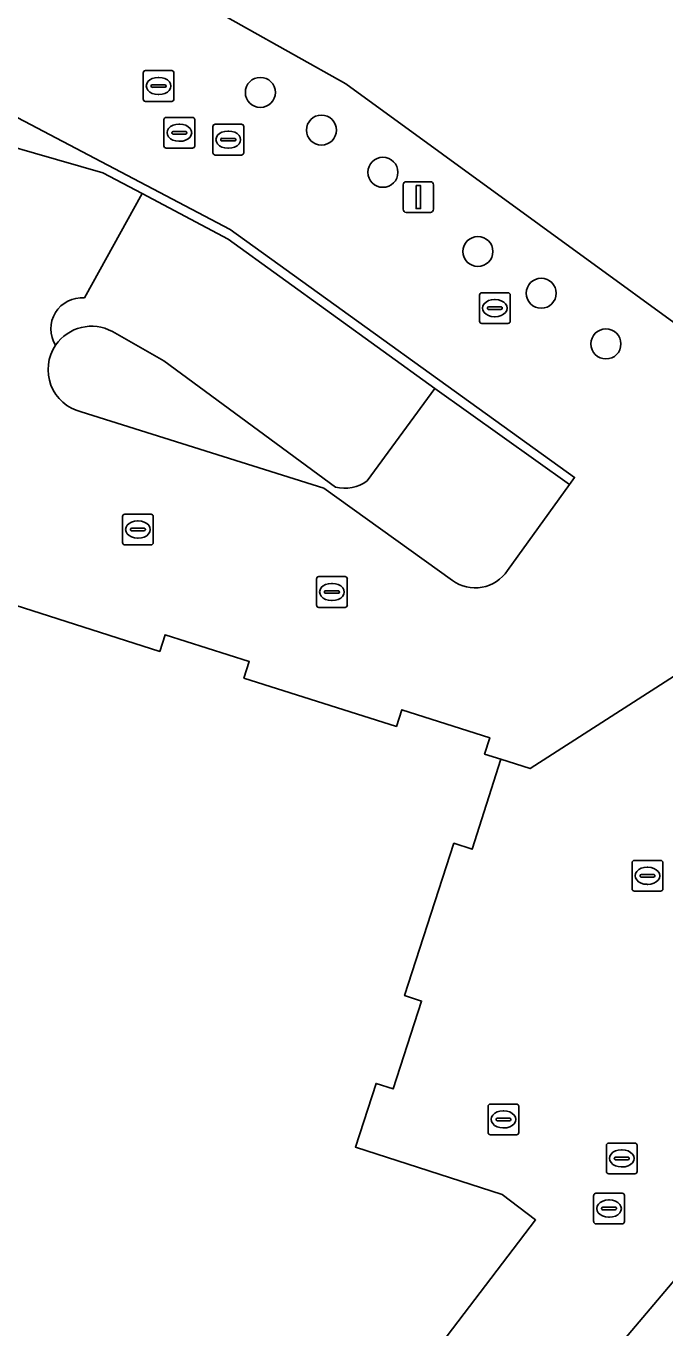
# Model space of a CAD drawing. Extents: x 161087 to 161926, y 382572 to 383873.
# Drawn here: x 161115.06 to 161135.86, y 383301.6 to 383344.02 of the extents above; entities that cross this region are included whole.
import ezdxf

# ---------------------------------------------------------------- set-up
doc = ezdxf.new("R2010")
doc.units = 0
for name, color, linetype in [('IMGEO_Boom', 7, 'Continuous'), ('IMGEO_Grasland_overig', 7, 'Continuous'), ('IMGEO_Kolk', 7, 'Continuous'), ('IMGEO_Lichtmast', 7, 'Continuous'), ('IMGEO_Muur', 7, 'Continuous'), ('IMGEO_Pand', 7, 'Continuous'), ('IMGEO_Rijbaan_lokaal_gesloten', 7, 'Continuous'), ('IMGEO_Rioolput', 7, 'Continuous'), ('IMGEO_Voetgangersgebied_open', 7, 'Continuous')]:
    doc.layers.add(name, color=color, linetype=linetype)

msp = doc.modelspace()

# ---------------------------------------------------------------- linework, layer by layer
at = {"layer": 'IMGEO_Boom'}
for centre in [(161122.688, 383341.855), (161124.677, 383340.626), (161126.677, 383339.251), (161129.769, 383336.671), (161131.83, 383335.31), (161133.938, 383333.659)]:
    msp.add_circle(centre, 0.489, dxfattribs=at)
at = {"layer": 'IMGEO_Grasland_overig'}
for points in [[(161125.132, 383328.994), (161119.546, 383333.105), (161117.871, 383334.063)], [(161132.75, 383329.078), (161128.368, 383332.206), (161126.167, 383329.197)], [(161116.856, 383331.446), (161124.753, 383328.96), (161128.938, 383325.953)], [(161130.731, 383326.278), (161132.75, 383329.078)]]:
    msp.add_lwpolyline(points, dxfattribs=at)
for centre, radius, start, end in [((161117.193, 383332.822), 1.414, 61.3395, 145.7528), ((161117.192, 383332.82), 1.414, 145.6548, 256.2646), ((161125.438, 383330.175), 1.22, 255.4942, 306.6995), ((161129.68, 383326.965), 1.255, 233.7451, 326.8027)]:
    msp.add_arc(centre, radius, start, end, dxfattribs=at)
at = {"layer": 'IMGEO_Kolk'}
for p, q in [((161118.95, 383342.563), (161119.802, 383342.563)), ((161118.875, 383341.637), (161118.875, 383342.489)), ((161119.134, 383342.057), (161119.134, 383342.069)), ((161119.177, 383342.106), (161119.575, 383342.106)), ((161119.363, 383342.343), (161119.388, 383342.343)), ((161119.618, 383342.069), (161119.618, 383342.057)), ((161119.876, 383342.489), (161119.876, 383341.637)), ((161119.572, 383342.02), (161119.174, 383342.02)), ((161119.386, 383341.783), (161119.361, 383341.783)), ((161119.802, 383341.563), (161118.95, 383341.563)), ((161129.896, 383335.326), (161130.748, 383335.326)), ((161129.821, 383334.4), (161129.821, 383335.252)), ((161130.123, 383334.869), (161130.521, 383334.869)), ((161130.309, 383335.106), (161130.334, 383335.106)), ((161130.822, 383335.252), (161130.822, 383334.4)), ((161130.08, 383334.82), (161130.08, 383334.832)), ((161130.518, 383334.783), (161130.12, 383334.783)), ((161130.332, 383334.546), (161130.307, 383334.546)), ((161130.564, 383334.832), (161130.564, 383334.82)), ((161130.748, 383334.326), (161129.896, 383334.326)), ((161118.277, 383328.111), (161119.129, 383328.111)), ((161118.202, 383327.185), (161118.202, 383328.037)), ((161118.504, 383327.654), (161118.902, 383327.654)), ((161118.69, 383327.891), (161118.715, 383327.891)), ((161119.203, 383328.037), (161119.203, 383327.185)), ((161118.461, 383327.605), (161118.461, 383327.617)), ((161118.899, 383327.568), (161118.501, 383327.568)), ((161118.713, 383327.331), (161118.688, 383327.331)), ((161118.945, 383327.617), (161118.945, 383327.605)), ((161119.129, 383327.111), (161118.277, 383327.111)), ((161124.518, 383325.151), (161124.518, 383326.003)), ((161124.593, 383326.077), (161125.445, 383326.077)), ((161125.519, 383326.003), (161125.519, 383325.151)), ((161124.777, 383325.571), (161124.777, 383325.583)), ((161125.215, 383325.534), (161124.817, 383325.534)), ((161124.82, 383325.62), (161125.218, 383325.62)), ((161125.006, 383325.857), (161125.031, 383325.857)), ((161125.261, 383325.583), (161125.261, 383325.571)), ((161125.029, 383325.297), (161125.004, 383325.297)), ((161125.445, 383325.077), (161124.593, 383325.077)), ((161134.79, 383315.906), (161134.79, 383316.758)), ((161134.865, 383316.832), (161135.717, 383316.832)), ((161135.791, 383316.758), (161135.791, 383315.906)), ((161135.049, 383316.326), (161135.049, 383316.338)), ((161135.487, 383316.289), (161135.089, 383316.289)), ((161135.092, 383316.375), (161135.49, 383316.375)), ((161135.278, 383316.612), (161135.303, 383316.612)), ((161135.533, 383316.338), (161135.533, 383316.326)), ((161135.717, 383315.832), (161134.865, 383315.832)), ((161135.301, 383316.052), (161135.276, 383316.052)), ((161130.101, 383307.968), (161130.101, 383308.82)), ((161130.176, 383308.894), (161131.028, 383308.894)), ((161130.589, 383308.674), (161130.614, 383308.674)), ((161131.102, 383308.82), (161131.102, 383307.968)), ((161130.36, 383308.388), (161130.36, 383308.4)), ((161130.798, 383308.351), (161130.4, 383308.351)), ((161130.403, 383308.437), (161130.801, 383308.437)), ((161130.844, 383308.4), (161130.844, 383308.388)), ((161131.028, 383307.894), (161130.176, 383307.894)), ((161130.612, 383308.114), (161130.587, 383308.114))]:
    msp.add_line(p, q, dxfattribs=at)
for points in [[(161118.95, 383342.563), (161119.802, 383342.563)], [(161118.875, 383341.637), (161118.875, 383342.489)], [(161119.876, 383342.489), (161119.876, 383341.637)], [(161119.802, 383341.563), (161118.95, 383341.563)], [(161129.896, 383335.326), (161130.748, 383335.326)], [(161129.821, 383334.4), (161129.821, 383335.252)], [(161130.822, 383335.252), (161130.822, 383334.4)], [(161130.748, 383334.326), (161129.896, 383334.326)], [(161118.277, 383328.111), (161119.129, 383328.111)], [(161118.202, 383327.185), (161118.202, 383328.037)], [(161119.203, 383328.037), (161119.203, 383327.185)], [(161119.129, 383327.111), (161118.277, 383327.111)], [(161124.518, 383325.151), (161124.518, 383326.003)], [(161124.593, 383326.077), (161125.445, 383326.077)], [(161125.519, 383326.003), (161125.519, 383325.151)], [(161125.445, 383325.077), (161124.593, 383325.077)], [(161134.79, 383315.906), (161134.79, 383316.758)], [(161134.865, 383316.832), (161135.717, 383316.832)], [(161135.791, 383316.758), (161135.791, 383315.906)], [(161135.717, 383315.832), (161134.865, 383315.832)], [(161130.101, 383307.968), (161130.101, 383308.82)], [(161130.176, 383308.894), (161131.028, 383308.894)], [(161131.102, 383308.82), (161131.102, 383307.968)], [(161131.028, 383307.894), (161130.176, 383307.894)]]:
    msp.add_lwpolyline(points, dxfattribs=at)
for centre, radius, start, end in [((161118.952, 383342.487), 0.0765, 91.552, 178.448), ((161118.952, 383342.487), 0.0765, 91.552, 178.448), ((161119.8, 383342.487), 0.0765, 1.552, 88.448), ((161119.8, 383342.487), 0.0765, 1.552, 88.448), ((161119.174, 383342.066), 0.0403, 85.8775, 175.7526), ((161119.579, 383342.068), 0.0386, 1.7309, 96.639), ((161119.171, 383342.056), 0.0366, 178.938, 274.7102), ((161119.575, 383342.063), 0.043, 264.8664, 352.4533), ((161118.952, 383341.639), 0.0765, 181.552, 268.448), ((161118.952, 383341.639), 0.0765, 181.552, 268.448), ((161119.8, 383341.639), 0.0765, 271.552, 358.448), ((161119.8, 383341.639), 0.0765, 271.552, 358.448), ((161129.898, 383335.25), 0.0765, 91.552, 178.448), ((161129.898, 383335.25), 0.0765, 91.552, 178.448), ((161130.746, 383335.25), 0.0765, 1.552, 88.448), ((161130.746, 383335.25), 0.0765, 1.552, 88.448), ((161130.12, 383334.829), 0.0403, 85.8775, 175.7526), ((161130.525, 383334.831), 0.0386, 1.7309, 96.639), ((161130.117, 383334.819), 0.0366, 178.938, 274.7102), ((161130.521, 383334.826), 0.043, 264.8664, 352.4533), ((161129.898, 383334.402), 0.0765, 181.552, 268.448), ((161129.898, 383334.402), 0.0765, 181.552, 268.448), ((161130.746, 383334.402), 0.0765, 271.552, 358.448), ((161130.746, 383334.402), 0.0765, 271.552, 358.448), ((161118.279, 383328.035), 0.0765, 91.552, 178.448), ((161118.279, 383328.035), 0.0765, 91.552, 178.448), ((161119.127, 383328.035), 0.0765, 1.552, 88.448), ((161119.127, 383328.035), 0.0765, 1.552, 88.448), ((161118.501, 383327.614), 0.0403, 85.8775, 175.7526), ((161118.906, 383327.616), 0.0386, 1.7309, 96.639), ((161118.498, 383327.604), 0.0366, 178.938, 274.7102), ((161118.902, 383327.611), 0.043, 264.8664, 352.4533), ((161118.279, 383327.187), 0.0765, 181.552, 268.448), ((161118.279, 383327.187), 0.0765, 181.552, 268.448), ((161119.127, 383327.187), 0.0765, 271.552, 358.448), ((161119.127, 383327.187), 0.0765, 271.552, 358.448), ((161124.595, 383326.001), 0.0765, 91.552, 178.448), ((161124.595, 383326.001), 0.0765, 91.552, 178.448), ((161125.443, 383326.001), 0.0765, 1.552, 88.448), ((161125.443, 383326.001), 0.0765, 1.552, 88.448), ((161124.817, 383325.58), 0.0403, 85.8775, 175.7526), ((161124.814, 383325.57), 0.0366, 178.938, 274.7102), ((161125.218, 383325.577), 0.043, 264.8664, 352.4533), ((161125.222, 383325.582), 0.0386, 1.7309, 96.639), ((161124.595, 383325.153), 0.0765, 181.552, 268.448), ((161124.595, 383325.153), 0.0765, 181.552, 268.448), ((161125.443, 383325.153), 0.0765, 271.552, 358.448), ((161125.443, 383325.153), 0.0765, 271.552, 358.448), ((161134.867, 383316.756), 0.0765, 91.552, 178.448), ((161134.867, 383316.756), 0.0765, 91.552, 178.448), ((161135.715, 383316.756), 0.0765, 1.552, 88.448), ((161135.715, 383316.756), 0.0765, 1.552, 88.448), ((161135.089, 383316.335), 0.0403, 85.8775, 175.7526), ((161135.086, 383316.325), 0.0366, 178.938, 274.7102), ((161135.49, 383316.332), 0.043, 264.8664, 352.4533), ((161135.494, 383316.337), 0.0386, 1.7309, 96.639), ((161134.867, 383315.908), 0.0765, 181.552, 268.448), ((161134.867, 383315.908), 0.0765, 181.552, 268.448), ((161135.715, 383315.908), 0.0765, 271.552, 358.448), ((161135.715, 383315.908), 0.0765, 271.552, 358.448), ((161130.178, 383308.818), 0.0765, 91.552, 178.448), ((161130.178, 383308.818), 0.0765, 91.552, 178.448), ((161131.026, 383308.818), 0.0765, 1.552, 88.448), ((161131.026, 383308.818), 0.0765, 1.552, 88.448), ((161130.4, 383308.397), 0.0403, 85.8775, 175.7526), ((161130.397, 383308.387), 0.0366, 178.938, 274.7102), ((161130.801, 383308.394), 0.043, 264.8664, 352.4533), ((161130.805, 383308.399), 0.0386, 1.7309, 96.639), ((161130.178, 383307.97), 0.0765, 181.552, 268.448), ((161130.178, 383307.97), 0.0765, 181.552, 268.448), ((161131.026, 383307.97), 0.0765, 271.552, 358.448), ((161131.026, 383307.97), 0.0765, 271.552, 358.448)]:
    msp.add_arc(centre, radius, start, end, dxfattribs=at)
for centre, major_axis, ratio, start_param, end_param in [((161119.362, 383342.063), (-0.387, 0.002), 0.722429, 4.712389, 7.853982), ((161119.387, 383342.063), (-0.39, 0.002), 0.717154, 1.570796, 4.712389), ((161130.308, 383334.826), (-0.387, 0.002), 0.722429, 4.712389, 7.853982), ((161130.333, 383334.826), (-0.39, 0.002), 0.717154, 1.570796, 4.712389), ((161118.689, 383327.611), (-0.387, 0.002), 0.722429, 4.712389, 7.853982), ((161118.714, 383327.611), (-0.39, 0.002), 0.717154, 1.570796, 4.712389), ((161125.005, 383325.577), (-0.387, 0.002), 0.722429, 4.712389, 7.853982), ((161125.03, 383325.577), (-0.39, 0.002), 0.717154, 1.570796, 4.712389), ((161135.277, 383316.332), (-0.387, 0.002), 0.722429, 4.712389, 7.853982), ((161135.302, 383316.332), (-0.39, 0.002), 0.717154, 1.570796, 4.712389), ((161130.588, 383308.394), (-0.387, 0.002), 0.722429, 4.712389, 7.853982), ((161130.613, 383308.394), (-0.39, 0.002), 0.717154, 1.570796, 4.712389)]:
    msp.add_ellipse(centre, major_axis=major_axis, ratio=ratio, start_param=start_param, end_param=end_param, dxfattribs=at)
at = {"layer": 'IMGEO_Lichtmast'}
for p, q in [((161127.335, 383338.045), (161127.335, 383338.845)), ((161127.335, 383338.845), (161127.335, 383338.045)), ((161127.435, 383338.945), (161128.225, 383338.945)), ((161128.225, 383338.945), (161127.435, 383338.945)), ((161128.325, 383338.845), (161128.325, 383338.045)), ((161128.325, 383338.045), (161128.325, 383338.845)), ((161128.225, 383337.945), (161127.435, 383337.945)), ((161127.435, 383337.945), (161128.225, 383337.945))]:
    msp.add_line(p, q, dxfattribs=at)
msp.add_lwpolyline([(161127.755, 383338.82), (161127.905, 383338.82), (161127.905, 383338.07), (161127.755, 383338.07), (161127.755, 383338.82)], dxfattribs=at)
for centre, start, end in [((161127.435, 383338.845), 90, 180), ((161127.435, 383338.845), 90, 180), ((161128.225, 383338.845), 0, 90), ((161128.225, 383338.845), 360, 90), ((161127.435, 383338.045), 180, 270), ((161127.435, 383338.045), 180, 270), ((161128.225, 383338.045), 270, 0), ((161128.225, 383338.045), 270, 0)]:
    msp.add_arc(centre, 0.1, start, end, dxfattribs=at)
at = {"layer": 'IMGEO_Muur'}
msp.add_lwpolyline([(161109.54, 383343.788), (161109.023, 383341.701), (161115.339, 383339.878), (161117.563, 383339.236), (161118.841, 383338.561), (161121.645, 383337.074), (161128.368, 383332.206), (161132.75, 383329.078), (161132.917, 383329.31), (161121.704, 383337.387)], close=True, dxfattribs=at)
for points in [[(161125.132, 383328.994), (161119.546, 383333.105), (161117.871, 383334.063)], [(161128.368, 383332.206), (161126.167, 383329.197)], [(161116.856, 383331.446), (161124.753, 383328.96), (161128.938, 383325.953)], [(161130.731, 383326.278), (161132.75, 383329.078)], [(161132.75, 383329.078), (161132.917, 383329.31)]]:
    msp.add_lwpolyline(points, dxfattribs=at)
for centre, radius, start, end in [((161117.193, 383332.822), 1.414, 61.3395, 145.7528), ((161117.192, 383332.82), 1.414, 145.6548, 256.2646), ((161125.438, 383330.175), 1.22, 255.4942, 306.6995), ((161129.68, 383326.965), 1.255, 233.7451, 326.8027)]:
    msp.add_arc(centre, radius, start, end, dxfattribs=at)
at = {"layer": 'IMGEO_Pand'}
for points in [[(161120.364, 383345.008), (161125.47, 383342.135), (161144.233, 383328.468), (161144.517, 383328.861), (161144.46, 383328.902), (161146.425, 383331.606), (161146.53, 383331.536), (161146.868, 383332.012), (161146.762, 383332.088), (161148.869, 383335.02), (161148.978, 383334.948), (161149.322, 383335.433), (161149.225, 383335.503), (161151.327, 383338.419), (161151.44, 383338.349), (161151.776, 383338.815), (161151.67, 383338.891), (161153.601, 383341.538), (161153.656, 383341.503), (161153.938, 383341.885), (161153.873, 383341.933), (161156.37, 383345.388)], [(161127.864, 383300.155), (161131.65, 383305.119), (161130.564, 383305.947), (161125.784, 383307.492), (161126.455, 383309.568), (161127.014, 383309.387), (161127.939, 383312.247), (161127.383, 383312.427), (161128.987, 383317.389), (161129.583, 383317.196), (161130.514, 383320.127), (161129.985, 383320.295), (161130.155, 383320.829), (161127.291, 383321.741), (161127.118, 383321.198), (161122.154, 383322.774), (161122.324, 383323.314), (161119.588, 383324.186), (161119.415, 383323.643), (161114.433, 383325.233)]]:
    msp.add_lwpolyline(points, dxfattribs=at)
msp.add_lwpolyline([(161169.587, 383293.626), (161162.431, 383299.673), (161161.277, 383300.648), (161165.502, 383305.649), (161149.625, 383319.064), (161141.622, 383309.593), (161142.279, 383309.038), (161138.369, 383304.424), (161137.707, 383304.978), (161135.611, 383302.499), (161131.326, 383297.432), (161126.068, 383291.213), (161140.496, 383278.979), (161165.893, 383257.765), (161185.253, 383280.475), (161173.986, 383289.923), (161172.743, 383288.452), (161168.405, 383292.227)], close=True, dxfattribs=at)
at = {"layer": 'IMGEO_Rijbaan_lokaal_gesloten'}
for points in [[(161126.167, 383329.197), (161128.368, 383332.206), (161121.645, 383337.074), (161118.841, 383338.561), (161116.961, 383335.157)], [(161117.871, 383334.063), (161119.546, 383333.105), (161125.132, 383328.994)]]:
    msp.add_lwpolyline(points, dxfattribs=at)
for centre, radius, start, end in [((161116.874, 383334.155), 1.006, 85.034, 212.2968), ((161117.193, 383332.822), 1.414, 61.3395, 145.7528), ((161125.438, 383330.175), 1.22, 255.4942, 306.6995)]:
    msp.add_arc(centre, radius, start, end, dxfattribs=at)
at = {"layer": 'IMGEO_Rioolput'}
for p, q in [((161119.55, 383340.115), (161119.55, 383340.967)), ((161119.625, 383341.041), (161120.477, 383341.041)), ((161120.038, 383340.821), (161120.063, 383340.821)), ((161120.551, 383340.967), (161120.551, 383340.115)), ((161121.219, 383340.815), (161122.071, 383340.815)), ((161119.809, 383340.535), (161119.809, 383340.547)), ((161120.247, 383340.498), (161119.849, 383340.498)), ((161119.852, 383340.584), (161120.25, 383340.584)), ((161120.293, 383340.547), (161120.293, 383340.535)), ((161121.144, 383339.889), (161121.144, 383340.741)), ((161121.632, 383340.595), (161121.657, 383340.595)), ((161122.145, 383340.741), (161122.145, 383339.889)), ((161120.477, 383340.041), (161119.625, 383340.041)), ((161120.061, 383340.261), (161120.036, 383340.261)), ((161121.403, 383340.309), (161121.403, 383340.321)), ((161121.841, 383340.272), (161121.443, 383340.272)), ((161121.446, 383340.358), (161121.844, 383340.358)), ((161121.655, 383340.035), (161121.63, 383340.035)), ((161121.887, 383340.321), (161121.887, 383340.309)), ((161122.071, 383339.815), (161121.219, 383339.815)), ((161133.952, 383306.697), (161133.952, 383307.549)), ((161134.027, 383307.623), (161134.879, 383307.623)), ((161134.44, 383307.403), (161134.465, 383307.403)), ((161134.953, 383307.549), (161134.953, 383306.697)), ((161134.211, 383307.117), (161134.211, 383307.129)), ((161134.649, 383307.08), (161134.251, 383307.08)), ((161134.254, 383307.166), (161134.652, 383307.166)), ((161134.695, 383307.129), (161134.695, 383307.117)), ((161134.879, 383306.623), (161134.027, 383306.623)), ((161134.463, 383306.843), (161134.438, 383306.843)), ((161133.538, 383305.062), (161133.538, 383305.914)), ((161133.613, 383305.988), (161134.465, 383305.988)), ((161134.026, 383305.768), (161134.051, 383305.768)), ((161134.539, 383305.914), (161134.539, 383305.062)), ((161133.797, 383305.482), (161133.797, 383305.494)), ((161134.235, 383305.445), (161133.837, 383305.445)), ((161133.84, 383305.531), (161134.238, 383305.531)), ((161134.049, 383305.208), (161134.024, 383305.208)), ((161134.281, 383305.494), (161134.281, 383305.482)), ((161134.465, 383304.988), (161133.613, 383304.988))]:
    msp.add_line(p, q, dxfattribs=at)
for points in [[(161119.55, 383340.115), (161119.55, 383340.967)], [(161119.625, 383341.041), (161120.477, 383341.041)], [(161120.551, 383340.967), (161120.551, 383340.115)], [(161121.219, 383340.815), (161122.071, 383340.815)], [(161121.144, 383339.889), (161121.144, 383340.741)], [(161122.145, 383340.741), (161122.145, 383339.889)], [(161120.477, 383340.041), (161119.625, 383340.041)], [(161122.071, 383339.815), (161121.219, 383339.815)], [(161133.952, 383306.697), (161133.952, 383307.549)], [(161134.027, 383307.623), (161134.879, 383307.623)], [(161134.953, 383307.549), (161134.953, 383306.697)], [(161134.879, 383306.623), (161134.027, 383306.623)], [(161133.538, 383305.062), (161133.538, 383305.914)], [(161133.613, 383305.988), (161134.465, 383305.988)], [(161134.539, 383305.914), (161134.539, 383305.062)], [(161134.465, 383304.988), (161133.613, 383304.988)]]:
    msp.add_lwpolyline(points, dxfattribs=at)
for centre, radius, start, end in [((161119.627, 383340.965), 0.0765, 91.552, 178.448), ((161119.627, 383340.965), 0.0765, 91.552, 178.448), ((161120.475, 383340.965), 0.0765, 1.552, 88.448), ((161120.475, 383340.965), 0.0765, 1.552, 88.448), ((161121.221, 383340.739), 0.0765, 91.552, 178.448), ((161121.221, 383340.739), 0.0765, 91.552, 178.448), ((161122.069, 383340.739), 0.0765, 1.552, 88.448), ((161122.069, 383340.739), 0.0765, 1.552, 88.448), ((161119.849, 383340.544), 0.0403, 85.8775, 175.7526), ((161119.846, 383340.534), 0.0366, 178.938, 274.7102), ((161120.25, 383340.541), 0.043, 264.8664, 352.4533), ((161120.254, 383340.546), 0.0386, 1.7309, 96.639), ((161119.627, 383340.117), 0.0765, 181.552, 268.448), ((161119.627, 383340.117), 0.0765, 181.552, 268.448), ((161120.475, 383340.117), 0.0765, 271.552, 358.448), ((161120.475, 383340.117), 0.0765, 271.552, 358.448), ((161121.443, 383340.318), 0.0403, 85.8775, 175.7526), ((161121.44, 383340.308), 0.0366, 178.938, 274.7102), ((161121.844, 383340.315), 0.043, 264.8664, 352.4533), ((161121.848, 383340.32), 0.0386, 1.7309, 96.639), ((161121.221, 383339.891), 0.0765, 181.552, 268.448), ((161121.221, 383339.891), 0.0765, 181.552, 268.448), ((161122.069, 383339.891), 0.0765, 271.552, 358.448), ((161122.069, 383339.891), 0.0765, 271.552, 358.448), ((161134.029, 383307.547), 0.0765, 91.552, 178.448), ((161134.029, 383307.547), 0.0765, 91.552, 178.448), ((161134.877, 383307.547), 0.0765, 1.552, 88.448), ((161134.877, 383307.547), 0.0765, 1.552, 88.448), ((161134.251, 383307.126), 0.0403, 85.8775, 175.7526), ((161134.248, 383307.116), 0.0366, 178.938, 274.7102), ((161134.652, 383307.123), 0.043, 264.8664, 352.4533), ((161134.656, 383307.128), 0.0386, 1.7309, 96.639), ((161134.029, 383306.699), 0.0765, 181.552, 268.448), ((161134.029, 383306.699), 0.0765, 181.552, 268.448), ((161134.877, 383306.699), 0.0765, 271.552, 358.448), ((161134.877, 383306.699), 0.0765, 271.552, 358.448), ((161133.615, 383305.912), 0.0765, 91.552, 178.448), ((161133.615, 383305.912), 0.0765, 91.552, 178.448), ((161134.463, 383305.912), 0.0765, 1.552, 88.448), ((161134.463, 383305.912), 0.0765, 1.552, 88.448), ((161133.837, 383305.491), 0.0403, 85.8775, 175.7526), ((161133.834, 383305.481), 0.0366, 178.938, 274.7102), ((161134.238, 383305.488), 0.043, 264.8664, 352.4533), ((161134.242, 383305.493), 0.0386, 1.7309, 96.639), ((161133.615, 383305.064), 0.0765, 181.552, 268.448), ((161133.615, 383305.064), 0.0765, 181.552, 268.448), ((161134.463, 383305.064), 0.0765, 271.552, 358.448), ((161134.463, 383305.064), 0.0765, 271.552, 358.448)]:
    msp.add_arc(centre, radius, start, end, dxfattribs=at)
for centre, major_axis, ratio, start_param, end_param in [((161120.037, 383340.541), (-0.387, 0.002), 0.722429, 4.712389, 7.853982), ((161120.062, 383340.541), (-0.39, 0.002), 0.717154, 1.570796, 4.712389), ((161121.631, 383340.315), (-0.387, 0.002), 0.722429, 4.712389, 7.853982), ((161121.656, 383340.315), (-0.39, 0.002), 0.717154, 1.570796, 4.712389), ((161134.439, 383307.123), (-0.387, 0.002), 0.722429, 4.712389, 7.853982), ((161134.464, 383307.123), (-0.39, 0.002), 0.717154, 1.570796, 4.712389), ((161134.025, 383305.488), (-0.387, 0.002), 0.722429, 4.712389, 7.853982), ((161134.05, 383305.488), (-0.39, 0.002), 0.717154, 1.570796, 4.712389)]:
    msp.add_ellipse(centre, major_axis=major_axis, ratio=ratio, start_param=start_param, end_param=end_param, dxfattribs=at)
at = {"layer": 'IMGEO_Voetgangersgebied_open'}
for points in [[(161114.433, 383325.233), (161119.415, 383323.643), (161119.588, 383324.186), (161122.324, 383323.314), (161122.154, 383322.774), (161127.118, 383321.198), (161127.291, 383321.741), (161130.155, 383320.829), (161129.985, 383320.295), (161130.514, 383320.127), (161131.466, 383319.824), (161143.624, 383327.638), (161144.233, 383328.468), (161125.47, 383342.135), (161120.364, 383345.008)], [(161116.961, 383335.157), (161118.841, 383338.561), (161117.563, 383339.236), (161115.339, 383339.878), (161109.023, 383341.701), (161109.54, 383343.788), (161121.704, 383337.387), (161132.917, 383329.31), (161132.75, 383329.078), (161130.731, 383326.278)], [(161131.326, 383297.432), (161135.611, 383302.499), (161137.707, 383304.978), (161141.622, 383309.593), (161149.625, 383319.064), (161151.494, 383321.17), (161147.415, 383324.537), (161151.946, 383330.508), (161152.177, 383330.332), (161153.092, 383331.385), (161152.76, 383331.703), (161163.467, 383342.861)], [(161124.753, 383328.96), (161116.856, 383331.446)], [(161128.938, 383325.953), (161124.753, 383328.96)], [(161143.624, 383327.638), (161131.466, 383319.824), (161130.514, 383320.127), (161129.583, 383317.196), (161128.987, 383317.389), (161127.383, 383312.427), (161127.939, 383312.247), (161127.014, 383309.387), (161126.455, 383309.568), (161125.784, 383307.492), (161130.564, 383305.947), (161131.65, 383305.119), (161127.864, 383300.155)]]:
    msp.add_lwpolyline(points, dxfattribs=at)
for centre, radius, start, end in [((161116.874, 383334.155), 1.006, 85.034, 212.2968), ((161117.192, 383332.82), 1.414, 145.6548, 256.2646), ((161129.68, 383326.965), 1.255, 233.7451, 326.8027)]:
    msp.add_arc(centre, radius, start, end, dxfattribs=at)

doc.saveas('drawing.dxf')
